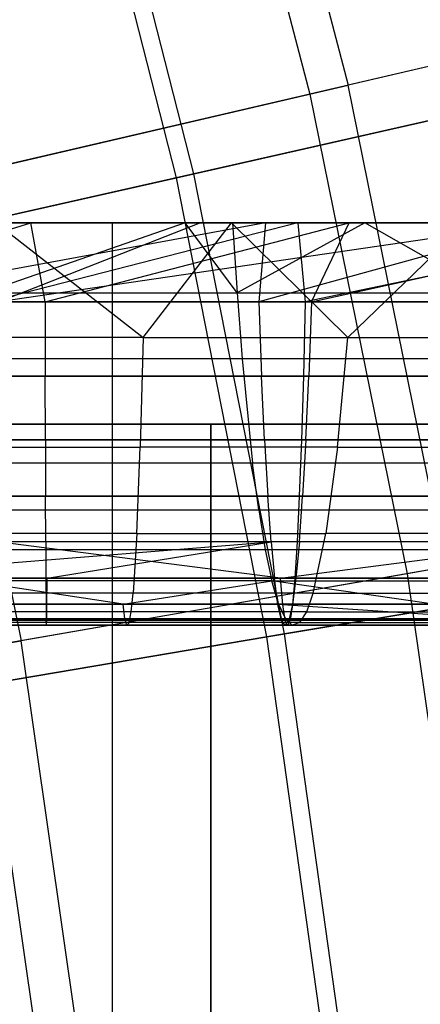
# Model space of a CAD drawing. Extents: x 0.1 to 12.1, y -6 to 6.
# Tile 298 of 334: x 10.061 to 10.26, y 0.512 to 1.001. Entities that reach past the tile are written whole.
import ezdxf

# ---------------------------------------------------------------- set-up
doc = ezdxf.new("R2010")
doc.units = 0
doc.header["$LTSCALE"] = 2.54
doc.layers.get('0').update_dxf_attribs({"linetype": 'CONTINUOUS'})

# ---------------------------------------------------------------- blocks, each defined once
blk = doc.blocks.new('DROPS_COLOR_B-11195_STL')
at = {"color": 0}
for p, q in [((10.16184, 1.20441, 11.44259), (10.22391, 0.96828, 11.44259)), ((10.16184, 1.20441, 11.44259), (10.22391, 0.96828, 11.44259)), ((10.14317, 1.19893, 3.92055), (10.20496, 0.96387, 3.92055)), ((10.14317, 1.19893, 3.92055), (10.20496, 0.96387, 3.92055)), ((10.41896, 1.01363, 11.18508), (10.22391, 0.96828, 11.44259)), ((10.41896, 1.01363, 11.18508), (10.22391, 0.96828, 11.44259)), ((10.4013, 1.00953, 4.17702), (10.20496, 0.96387, 3.92055)), ((10.4013, 1.00953, 4.17702), (10.20496, 0.96387, 3.92055)), ((10.0153, 0.91977, 11.68863), (10.22391, 0.96828, 11.44259)), ((10.0153, 0.91977, 11.68863), (10.22391, 0.96828, 11.44259)), ((10.2724, 0.72898, 11.44259), (10.22391, 0.96828, 11.44259)), ((10.2724, 0.72898, 11.44259), (10.22391, 0.96828, 11.44259)), ((10.20496, 0.96387, 3.92055), (9.99511, 0.91507, 3.67561)), ((10.20496, 0.96387, 3.92055), (9.99511, 0.91507, 3.67561)), ((10.20496, 0.96387, 3.92055), (10.25322, 0.72567, 3.92055)), ((10.20496, 0.96387, 3.92055), (10.25322, 0.72567, 3.92055)), ((10.0153, 0.91977, 11.68863), (10.06136, 0.69246, 11.68863)), ((10.0153, 0.91977, 11.68863), (10.06136, 0.69246, 11.68863)), ((10.10688, 0.89999, 52.51365), (9.77669, 0.89999, 52.23318)), ((10.10688, 0.89999, 52.51365), (9.77669, 0.89999, 52.23318)), ((10.10688, 0.89999, 61.37316), (9.77669, 0.89999, 61.65363)), ((10.10688, 0.89999, 61.37316), (9.77669, 0.89999, 61.65363)), ((10.06626, 0.89999, 56.43664), (9.90764, 0.89999, 56.43281)), ((10.06626, 0.89999, 56.43664), (9.90764, 0.89999, 56.43281)), ((9.94078, 0.86071, 56.39559), (10.06626, 0.89999, 56.43664)), ((9.94078, 0.86071, 56.39559), (10.06626, 0.89999, 56.43664)), ((10.18278, 0.89999, 55.54058), (9.96996, 0.86071, 55.57875)), ((10.18278, 0.89999, 55.54058), (9.96996, 0.86071, 55.57875)), ((10.19884, 0.89999, 58.2354), (10.00779, 0.89999, 58.23622)), ((10.19884, 0.89999, 58.2354), (10.00779, 0.89999, 58.23622)), ((10.14296, 0.89999, 53.74061), (10.04328, 0.86529, 53.77538)), ((10.14296, 0.89999, 53.74061), (10.04328, 0.86529, 53.77538)), ((10.04336, 0.89999, 55.54202), (10.18278, 0.89999, 55.54058)), ((10.04336, 0.89999, 55.54202), (10.18278, 0.89999, 55.54058)), ((10.19884, 0.89999, 58.2354), (10.04526, 0.86071, 58.19804)), ((10.19884, 0.89999, 58.2354), (10.04526, 0.86071, 58.19804)), ((10.04723, 0.89999, 57.34214), (10.15058, 0.89999, 57.34172)), ((10.04723, 0.89999, 57.34214), (10.15058, 0.89999, 57.34172)), ((10.166, 0.89999, 54.63482), (10.04894, 0.89999, 54.63641)), ((10.04894, 0.89999, 54.63641), (10.12205, 0.8431, 54.57786)), ((10.04894, 0.89999, 54.63641), (10.12205, 0.8431, 54.57786)), ((10.166, 0.89999, 54.63482), (10.04894, 0.89999, 54.63641)), ((10.31792, 0.89999, 57.33636), (10.05028, 0.86071, 57.38068)), ((10.31792, 0.89999, 57.33636), (10.05028, 0.86071, 57.38068)), ((10.15058, 0.89999, 57.34172), (10.05028, 0.86071, 57.38068)), ((10.15058, 0.89999, 57.34172), (10.05028, 0.86071, 57.38068)), ((10.05351, 0.89999, 53.74197), (10.14296, 0.89999, 53.74061)), ((10.05351, 0.89999, 53.74197), (10.14296, 0.89999, 53.74061)), ((10.22443, 0.89999, 56.43409), (10.06626, 0.89999, 56.43664)), ((10.07327, 0.86071, 56.39814), (10.06626, 0.89999, 56.43664)), ((10.22443, 0.89999, 56.43409), (10.06626, 0.89999, 56.43664)), ((10.07327, 0.86071, 56.39814), (10.06626, 0.89999, 56.43664)), ((10.07327, 0.86071, 56.39814), (10.22443, 0.89999, 56.43409)), ((10.07327, 0.86071, 56.39814), (10.22443, 0.89999, 56.43409)), ((10.41597, 0.89999, 52.81721), (10.10688, 0.89999, 52.51365)), ((10.10688, -0.90001, 52.51365), (10.10688, 0.89999, 52.51365)), ((10.41597, 0.89999, 52.81721), (10.10688, 0.89999, 52.51365)), ((10.10688, -0.90001, 52.51365), (10.10688, 0.89999, 52.51365)), ((10.10688, -0.90001, 61.37316), (10.10688, 0.89999, 61.37316)), ((10.41597, 0.89999, 61.0696), (10.10688, 0.89999, 61.37316)), ((10.10688, -0.90001, 61.37316), (10.10688, 0.89999, 61.37316)), ((10.41597, 0.89999, 61.0696), (10.10688, 0.89999, 61.37316)), ((10.12205, 0.8431, 54.57786), (10.166, 0.89999, 54.63482)), ((10.12205, 0.8431, 54.57786), (10.166, 0.89999, 54.63482)), ((10.14296, 0.89999, 53.74061), (10.16639, 0.89999, 53.7392)), ((10.1687, 0.86529, 53.77277), (10.14296, 0.89999, 53.74061)), ((10.14296, 0.89999, 53.74061), (10.16639, 0.89999, 53.7392)), ((10.1687, 0.86529, 53.77277), (10.14296, 0.89999, 53.74061)), ((10.15058, 0.89999, 57.34172), (10.31792, 0.89999, 57.33636)), ((10.15058, 0.89999, 57.34172), (10.31792, 0.89999, 57.33636)), ((10.28265, 0.89999, 54.6269), (10.166, 0.89999, 54.63482)), ((10.22384, 0.8431, 54.57325), (10.166, 0.89999, 54.63482)), ((10.28265, 0.89999, 54.6269), (10.166, 0.89999, 54.63482)), ((10.22384, 0.8431, 54.57325), (10.166, 0.89999, 54.63482)), ((10.16639, 0.89999, 53.7392), (10.23228, 0.89999, 53.73288)), ((10.16639, 0.89999, 53.7392), (10.23228, 0.89999, 53.73288)), ((10.16639, 0.89999, 53.7392), (10.1687, 0.86529, 53.77277)), ((10.16639, 0.89999, 53.7392), (10.1687, 0.86529, 53.77277)), ((10.23228, 0.89999, 53.73288), (10.1687, 0.86529, 53.77277)), ((10.23228, 0.89999, 53.73288), (10.1687, 0.86529, 53.77277)), ((10.32158, 0.89999, 55.53276), (10.17953, 0.86071, 55.57923)), ((10.32158, 0.89999, 55.53276), (10.17953, 0.86071, 55.57923)), ((10.18278, 0.89999, 55.54058), (10.17953, 0.86071, 55.57923)), ((10.18278, 0.89999, 55.54058), (10.17953, 0.86071, 55.57923)), ((10.18278, 0.89999, 55.54058), (10.32158, 0.89999, 55.53276)), ((10.18278, 0.89999, 55.54058), (10.32158, 0.89999, 55.53276)), ((10.39029, 0.89999, 58.22821), (10.19884, 0.89999, 58.2354)), ((10.19884, 0.89999, 58.2354), (10.20259, 0.86071, 58.19679)), ((10.39029, 0.89999, 58.22821), (10.19884, 0.89999, 58.2354)), ((10.19884, 0.89999, 58.2354), (10.20259, 0.86071, 58.19679)), ((10.39029, 0.89999, 58.22821), (10.20259, 0.86071, 58.19679)), ((10.39029, 0.89999, 58.22821), (10.20259, 0.86071, 58.19679)), ((10.20576, 0.86071, 56.39619), (10.38206, 0.89999, 56.42518)), ((10.20576, 0.86071, 56.39619), (10.38206, 0.89999, 56.42518)), ((10.20576, 0.86071, 56.39619), (10.22443, 0.89999, 56.43409)), ((10.20576, 0.86071, 56.39619), (10.22443, 0.89999, 56.43409)), ((10.22384, 0.8431, 54.57325), (10.28265, 0.89999, 54.6269)), ((10.22384, 0.8431, 54.57325), (10.28265, 0.89999, 54.6269)), ((10.38206, 0.89999, 56.42518), (10.22443, 0.89999, 56.43409)), ((10.38206, 0.89999, 56.42518), (10.22443, 0.89999, 56.43409)), ((10.23228, 0.89999, 53.73288), (10.29775, 0.89999, 53.72312)), ((10.29312, 0.86529, 53.75805), (10.23228, 0.89999, 53.73288)), ((10.23228, 0.89999, 53.73288), (10.29775, 0.89999, 53.72312)), ((10.29312, 0.86529, 53.75805), (10.23228, 0.89999, 53.73288)), ((10.07327, 0.86071, 56.39814), (9.94078, 0.86071, 56.39559)), ((10.07327, 0.86071, 56.39814), (9.94078, 0.86071, 56.39559)), ((10.17953, 0.86071, 55.57923), (9.96996, 0.86071, 55.57875)), ((10.17953, 0.86071, 55.57923), (9.96996, 0.86071, 55.57875)), ((10.04328, 0.86529, 53.77538), (10.1687, 0.86529, 53.77277)), ((10.04328, 0.86529, 53.77538), (10.1687, 0.86529, 53.77277)), ((10.20259, 0.86071, 58.19679), (10.04526, 0.86071, 58.19804)), ((10.20259, 0.86071, 58.19679), (10.04526, 0.86071, 58.19804)), ((10.05028, 0.86071, 57.38068), (10.31981, 0.86071, 57.37484)), ((10.05028, 0.86071, 57.38068), (10.31981, 0.86071, 57.37484)), ((10.20576, 0.86071, 56.39619), (10.07327, 0.86071, 56.39814)), ((10.07327, 0.86071, 56.39814), (10.07334, 0.82386, 56.35455)), ((10.20576, 0.86071, 56.39619), (10.07327, 0.86071, 56.39814)), ((10.07327, 0.86071, 56.39814), (10.07334, 0.82386, 56.35455)), ((10.1687, 0.86529, 53.77277), (10.29312, 0.86529, 53.75805)), ((10.1687, 0.86529, 53.77277), (10.29312, 0.86529, 53.75805)), ((10.1687, 0.86529, 53.77277), (10.17128, 0.83241, 53.81025)), ((10.1687, 0.86529, 53.77277), (10.17128, 0.83241, 53.81025)), ((10.38719, 0.86071, 55.56554), (10.17953, 0.86071, 55.57923)), ((10.17953, 0.86071, 55.57923), (10.18093, 0.82386, 55.6228)), ((10.17953, 0.86071, 55.57923), (10.18093, 0.82386, 55.6228)), ((10.38719, 0.86071, 55.56554), (10.17953, 0.86071, 55.57923)), ((10.20259, 0.86071, 58.19679), (10.20166, 0.82386, 58.15321)), ((10.20259, 0.86071, 58.19679), (10.20166, 0.82386, 58.15321)), ((10.35983, 0.86071, 58.19122), (10.20259, 0.86071, 58.19679)), ((10.35983, 0.86071, 58.19122), (10.20259, 0.86071, 58.19679)), ((10.20576, 0.86071, 56.39619), (10.20436, 0.82386, 56.35261)), ((10.20576, 0.86071, 56.39619), (10.20436, 0.82386, 56.35261)), ((10.3372, 0.86071, 56.38976), (10.20576, 0.86071, 56.39619)), ((10.3372, 0.86071, 56.38976), (10.20576, 0.86071, 56.39619)), ((10.12205, 0.8431, 54.57786), (10.02017, 0.8431, 54.5775)), ((10.12205, 0.8431, 54.57786), (10.02017, 0.8431, 54.5775)), ((10.12205, 0.8431, 54.57786), (10.12055, 0.7885, 54.50262)), ((10.12205, 0.8431, 54.57786), (10.12055, 0.7885, 54.50262)), ((10.12205, 0.8431, 54.57786), (10.22384, 0.8431, 54.57325)), ((10.12205, 0.8431, 54.57786), (10.22384, 0.8431, 54.57325)), ((10.21867, 0.7885, 54.49818), (10.22384, 0.8431, 54.57325)), ((10.21867, 0.7885, 54.49818), (10.22384, 0.8431, 54.57325)), ((10.22384, 0.8431, 54.57325), (10.32514, 0.8431, 54.56375)), ((10.22384, 0.8431, 54.57325), (10.32514, 0.8431, 54.56375)), ((10.17128, 0.83241, 53.81025), (10.04219, 0.83241, 53.81295)), ((10.17128, 0.83241, 53.81025), (10.04219, 0.83241, 53.81295)), ((10.29933, 0.83241, 53.79511), (10.17128, 0.83241, 53.81025)), ((10.17128, 0.83241, 53.81025), (10.17647, 0.78067, 53.88555)), ((10.17128, 0.83241, 53.81025), (10.17647, 0.78067, 53.88555)), ((10.29933, 0.83241, 53.79511), (10.17128, 0.83241, 53.81025)), ((9.94234, 0.82386, 56.35203), (10.07334, 0.82386, 56.35455)), ((9.94234, 0.82386, 56.35203), (10.07334, 0.82386, 56.35455)), ((9.9684, 0.82386, 55.62232), (10.18093, 0.82386, 55.6228)), ((9.9684, 0.82386, 55.62232), (10.18093, 0.82386, 55.6228)), ((10.20166, 0.82386, 58.15321), (10.04553, 0.82386, 58.15445)), ((10.20166, 0.82386, 58.15321), (10.04553, 0.82386, 58.15445)), ((10.32194, 0.82386, 57.41838), (10.05002, 0.82386, 57.42427)), ((10.32194, 0.82386, 57.41838), (10.05002, 0.82386, 57.42427)), ((10.07343, 0.79227, 56.30916), (10.07334, 0.82386, 56.35455)), ((10.07334, 0.82386, 56.35455), (10.20436, 0.82386, 56.35261)), ((10.07343, 0.79227, 56.30916), (10.07334, 0.82386, 56.35455)), ((10.07334, 0.82386, 56.35455), (10.20436, 0.82386, 56.35261)), ((10.18093, 0.82386, 55.6228), (10.39152, 0.82386, 55.60892)), ((10.18238, 0.79227, 55.66816), (10.18093, 0.82386, 55.6228)), ((10.18093, 0.82386, 55.6228), (10.39152, 0.82386, 55.60892)), ((10.18238, 0.79227, 55.66816), (10.18093, 0.82386, 55.6228)), ((10.20166, 0.82386, 58.15321), (10.20069, 0.79227, 58.10784)), ((10.20166, 0.82386, 58.15321), (10.20069, 0.79227, 58.10784)), ((10.3577, 0.82386, 58.14767), (10.20166, 0.82386, 58.15321)), ((10.3577, 0.82386, 58.14767), (10.20166, 0.82386, 58.15321)), ((10.2029, 0.79227, 56.30725), (10.20436, 0.82386, 56.35261)), ((10.2029, 0.79227, 56.30725), (10.20436, 0.82386, 56.35261)), ((10.20436, 0.82386, 56.35261), (10.33433, 0.82386, 56.34626)), ((10.20436, 0.82386, 56.35261), (10.33433, 0.82386, 56.34626)), ((10.15576, 0.8, 34.80476), (9.89022, 0.8, 35.15082)), ((9.89022, 0.8, 18.72294), (10.15576, 0.8, 19.069)), ((10.15576, 0.8, 34.80476), (9.89022, 0.8, 35.15082)), ((9.89022, 0.8, 18.72294), (10.15576, 0.8, 19.069)), ((10.15576, 0, 34.80476), (10.15576, 0.8, 34.80476)), ((10.39013, 0.8, 34.43688), (10.15576, 0.8, 34.80476)), ((10.15576, 0, 34.80476), (10.15576, 0.8, 34.80476)), ((10.15576, 0.8, 19.069), (10.15576, 0, 19.069)), ((10.15576, 0.8, 19.069), (10.39013, 0.8, 19.43688)), ((10.15576, 0.8, 19.069), (10.15576, 0, 19.069)), ((10.39013, 0.8, 34.43688), (10.15576, 0.8, 34.80476)), ((10.15576, 0.8, 19.069), (10.39013, 0.8, 19.43688)), ((10.07343, 0.79227, 56.30916), (9.94396, 0.79227, 56.30667)), ((10.07343, 0.79227, 56.30916), (9.94396, 0.79227, 56.30667)), ((10.18238, 0.79227, 55.66816), (9.96678, 0.79227, 55.66767)), ((10.18238, 0.79227, 55.66816), (9.96678, 0.79227, 55.66767)), ((10.20069, 0.79227, 58.10784), (10.04581, 0.79227, 58.10906)), ((10.20069, 0.79227, 58.10784), (10.04581, 0.79227, 58.10906)), ((10.04974, 0.79227, 57.46966), (10.32417, 0.79227, 57.4637)), ((10.04974, 0.79227, 57.46966), (10.32417, 0.79227, 57.4637)), ((10.2029, 0.79227, 56.30725), (10.07343, 0.79227, 56.30916)), ((10.07343, 0.79227, 56.30916), (10.07351, 0.76431, 56.25972)), ((10.2029, 0.79227, 56.30725), (10.07343, 0.79227, 56.30916)), ((10.07343, 0.79227, 56.30916), (10.07351, 0.76431, 56.25972)), ((10.39603, 0.79227, 55.65408), (10.18238, 0.79227, 55.66816)), ((10.18238, 0.79227, 55.66816), (10.18397, 0.76431, 55.71758)), ((10.18238, 0.79227, 55.66816), (10.18397, 0.76431, 55.71758)), ((10.39603, 0.79227, 55.65408), (10.18238, 0.79227, 55.66816)), ((10.20069, 0.79227, 58.10784), (10.19963, 0.76431, 58.0584)), ((10.20069, 0.79227, 58.10784), (10.19963, 0.76431, 58.0584)), ((10.35547, 0.79227, 58.10235), (10.20069, 0.79227, 58.10784)), ((10.35547, 0.79227, 58.10235), (10.20069, 0.79227, 58.10784)), ((10.2029, 0.79227, 56.30725), (10.20132, 0.76431, 56.25783)), ((10.2029, 0.79227, 56.30725), (10.20132, 0.76431, 56.25783)), ((10.33135, 0.79227, 56.30098), (10.2029, 0.79227, 56.30725)), ((10.33135, 0.79227, 56.30098), (10.2029, 0.79227, 56.30725)), ((10.02234, 0.7885, 54.50227), (10.12055, 0.7885, 54.50262)), ((10.02234, 0.7885, 54.50227), (10.12055, 0.7885, 54.50262)), ((10.11887, 0.74562, 54.41849), (10.12055, 0.7885, 54.50262)), ((10.11887, 0.74562, 54.41849), (10.12055, 0.7885, 54.50262)), ((10.21867, 0.7885, 54.49818), (10.12055, 0.7885, 54.50262)), ((10.21867, 0.7885, 54.49818), (10.12055, 0.7885, 54.50262)), ((10.21867, 0.7885, 54.49818), (10.21288, 0.74562, 54.41424)), ((10.21867, 0.7885, 54.49818), (10.21288, 0.74562, 54.41424)), ((10.21867, 0.7885, 54.49818), (10.31632, 0.7885, 54.48901)), ((10.21867, 0.7885, 54.49818), (10.31632, 0.7885, 54.48901)), ((10.17647, 0.78067, 53.88555), (10.04002, 0.78067, 53.88839)), ((10.17647, 0.78067, 53.88555), (10.04002, 0.78067, 53.88839)), ((10.17952, 0.75739, 53.92985), (10.17647, 0.78067, 53.88555)), ((10.31182, 0.78067, 53.86954), (10.17647, 0.78067, 53.88555)), ((10.17952, 0.75739, 53.92985), (10.17647, 0.78067, 53.88555)), ((10.31182, 0.78067, 53.86954), (10.17647, 0.78067, 53.88555)), ((9.94572, 0.76431, 56.25726), (10.07351, 0.76431, 56.25972)), ((9.94572, 0.76431, 56.25726), (10.07351, 0.76431, 56.25972)), ((9.96502, 0.76431, 55.71709), (10.18397, 0.76431, 55.71758)), ((9.96502, 0.76431, 55.71709), (10.18397, 0.76431, 55.71758)), ((10.19963, 0.76431, 58.0584), (10.04611, 0.76431, 58.05962)), ((10.19963, 0.76431, 58.0584), (10.04611, 0.76431, 58.05962)), ((10.32659, 0.76431, 57.51309), (10.04943, 0.76431, 57.5191)), ((10.32659, 0.76431, 57.51309), (10.04943, 0.76431, 57.5191)), ((10.07361, 0.74161, 56.20901), (10.07351, 0.76431, 56.25972)), ((10.07351, 0.76431, 56.25972), (10.20132, 0.76431, 56.25783)), ((10.07361, 0.74161, 56.20901), (10.07351, 0.76431, 56.25972)), ((10.07351, 0.76431, 56.25972), (10.20132, 0.76431, 56.25783)), ((10.18397, 0.76431, 55.71758), (10.40094, 0.76431, 55.70328)), ((10.1856, 0.74161, 55.76826), (10.18397, 0.76431, 55.71758)), ((10.18397, 0.76431, 55.71758), (10.40094, 0.76431, 55.70328)), ((10.1856, 0.74161, 55.76826), (10.18397, 0.76431, 55.71758)), ((10.19963, 0.76431, 58.0584), (10.19854, 0.74161, 58.00771)), ((10.19963, 0.76431, 58.0584), (10.19854, 0.74161, 58.00771)), ((10.35305, 0.76431, 58.05296), (10.19963, 0.76431, 58.0584)), ((10.35305, 0.76431, 58.05296), (10.19963, 0.76431, 58.0584)), ((10.19969, 0.74161, 56.20715), (10.20132, 0.76431, 56.25783)), ((10.19969, 0.74161, 56.20715), (10.20132, 0.76431, 56.25783)), ((10.20132, 0.76431, 56.25783), (10.3281, 0.76431, 56.25164)), ((10.20132, 0.76431, 56.25783), (10.3281, 0.76431, 56.25164)), ((10.45185, 0.76004, 4.17702), (10.25322, 0.72567, 3.92055)), ((10.45185, 0.76004, 4.17702), (10.25322, 0.72567, 3.92055)), ((10.03874, 0.75739, 53.93279), (10.17952, 0.75739, 53.92985)), ((10.03874, 0.75739, 53.93279), (10.17952, 0.75739, 53.92985)), ((10.17952, 0.75739, 53.92985), (10.31917, 0.75739, 53.91334)), ((10.17952, 0.75739, 53.92985), (10.31917, 0.75739, 53.91334)), ((10.17952, 0.75739, 53.92985), (10.18276, 0.73756, 53.97684)), ((10.17952, 0.75739, 53.92985), (10.18276, 0.73756, 53.97684)), ((10.11887, 0.74562, 54.41849), (10.02476, 0.74562, 54.41816)), ((10.11887, 0.74562, 54.41849), (10.02476, 0.74562, 54.41816)), ((10.11887, 0.74562, 54.41849), (10.11704, 0.71612, 54.32719)), ((10.11887, 0.74562, 54.41849), (10.11704, 0.71612, 54.32719)), ((10.11887, 0.74562, 54.41849), (10.21288, 0.74562, 54.41424)), ((10.11887, 0.74562, 54.41849), (10.21288, 0.74562, 54.41424)), ((10.20661, 0.71612, 54.32313), (10.21288, 0.74562, 54.41424)), ((10.20661, 0.71612, 54.32313), (10.21288, 0.74562, 54.41424)), ((10.30645, 0.74562, 54.40545), (10.21288, 0.74562, 54.41424)), ((10.30645, 0.74562, 54.40545), (10.21288, 0.74562, 54.41424)), ((10.07361, 0.74161, 56.20901), (9.94753, 0.74161, 56.20659)), ((10.07361, 0.74161, 56.20901), (9.94753, 0.74161, 56.20659)), ((9.9613, 0.72342, 55.82126), (10.1856, 0.74161, 55.76826)), ((9.9613, 0.72342, 55.82126), (10.1856, 0.74161, 55.76826)), ((10.1856, 0.74161, 55.76826), (9.96321, 0.74161, 55.76776)), ((10.1856, 0.74161, 55.76826), (9.96321, 0.74161, 55.76776)), ((10.19854, 0.74161, 58.00771), (10.04643, 0.74161, 58.00892)), ((10.19854, 0.74161, 58.00771), (10.04643, 0.74161, 58.00892)), ((10.19028, 0.72342, 57.62222), (10.04912, 0.74161, 57.56981)), ((10.19028, 0.72342, 57.62222), (10.04912, 0.74161, 57.56981)), ((10.32907, 0.74161, 57.56373), (10.04912, 0.74161, 57.56981)), ((10.32907, 0.74161, 57.56373), (10.04912, 0.74161, 57.56981)), ((10.19969, 0.74161, 56.20715), (10.07361, 0.74161, 56.20901)), ((10.07361, 0.74161, 56.20901), (10.0737, 0.72342, 56.15547)), ((10.19969, 0.74161, 56.20715), (10.07361, 0.74161, 56.20901)), ((10.07361, 0.74161, 56.20901), (10.0737, 0.72342, 56.15547)), ((10.0743, 0.72342, 55.82344), (10.1856, 0.74161, 55.76826)), ((10.0743, 0.72342, 55.82344), (10.1856, 0.74161, 55.76826)), ((10.40597, 0.74161, 55.75374), (10.1856, 0.74161, 55.76826)), ((10.1856, 0.74161, 55.76826), (10.18732, 0.72342, 55.82177)), ((10.1856, 0.74161, 55.76826), (10.18732, 0.72342, 55.82177)), ((10.40597, 0.74161, 55.75374), (10.1856, 0.74161, 55.76826)), ((10.19028, 0.72342, 57.62222), (10.32907, 0.74161, 57.56373)), ((10.19028, 0.72342, 57.62222), (10.32907, 0.74161, 57.56373)), ((10.19854, 0.74161, 58.00771), (10.1974, 0.72342, 57.95418)), ((10.19854, 0.74161, 58.00771), (10.1974, 0.72342, 57.95418)), ((10.19969, 0.74161, 56.20715), (10.19797, 0.72342, 56.15364)), ((10.19969, 0.74161, 56.20715), (10.19797, 0.72342, 56.15364)), ((10.35057, 0.74161, 58.00232), (10.19854, 0.74161, 58.00771)), ((10.35057, 0.74161, 58.00232), (10.19854, 0.74161, 58.00771)), ((10.32477, 0.74161, 56.20104), (10.19969, 0.74161, 56.20715)), ((10.32477, 0.74161, 56.20104), (10.19969, 0.74161, 56.20715)), ((10.18276, 0.73756, 53.97684), (10.03739, 0.73756, 53.97986)), ((10.18276, 0.73756, 53.97684), (10.03739, 0.73756, 53.97986)), ((10.32696, 0.73756, 53.95978), (10.18276, 0.73756, 53.97684)), ((10.18276, 0.73756, 53.97684), (10.18601, 0.72216, 54.02412)), ((10.18276, 0.73756, 53.97684), (10.18601, 0.72216, 54.02412)), ((10.32696, 0.73756, 53.95978), (10.18276, 0.73756, 53.97684)), ((10.2724, 0.72898, 11.44259), (10.06136, 0.69246, 11.68863)), ((10.2724, 0.72898, 11.44259), (10.06136, 0.69246, 11.68863)), ((10.25322, 0.72567, 3.92055), (10.04093, 0.68893, 3.67561)), ((10.25322, 0.72567, 3.92055), (10.04093, 0.68893, 3.67561)), ((10.25322, 0.72567, 3.92055), (10.28781, 0.4851, 3.92055)), ((10.25322, 0.72567, 3.92055), (10.28781, 0.4851, 3.92055)), ((9.94944, 0.72342, 56.15308), (10.0737, 0.72342, 56.15547)), ((9.94944, 0.72342, 56.15308), (10.0737, 0.72342, 56.15547)), ((9.9613, 0.72342, 55.82126), (10.0743, 0.72342, 55.82344)), ((9.9613, 0.72342, 55.82126), (10.0743, 0.72342, 55.82344)), ((10.11203, 0.71063, 54.07657), (10.03602, 0.72216, 54.02725)), ((10.11203, 0.71063, 54.07657), (10.03602, 0.72216, 54.02725)), ((10.18601, 0.72216, 54.02412), (10.03602, 0.72216, 54.02725)), ((10.18601, 0.72216, 54.02412), (10.03602, 0.72216, 54.02725)), ((10.1974, 0.72342, 57.95418), (10.04675, 0.72342, 57.95538)), ((10.1974, 0.72342, 57.95418), (10.04675, 0.72342, 57.95538)), ((10.19028, 0.72342, 57.62222), (10.04879, 0.72342, 57.62335)), ((10.19028, 0.72342, 57.62222), (10.04879, 0.72342, 57.62335)), ((10.0737, 0.72342, 56.15547), (10.0738, 0.71049, 56.10118)), ((10.0737, 0.72342, 56.15547), (10.19797, 0.72342, 56.15364)), ((10.0737, 0.72342, 56.15547), (10.0738, 0.71049, 56.10118)), ((10.0737, 0.72342, 56.15547), (10.19797, 0.72342, 56.15364)), ((10.0742, 0.71049, 55.87772), (10.0743, 0.72342, 55.82344)), ((10.0742, 0.71049, 55.87772), (10.0743, 0.72342, 55.82344)), ((10.0743, 0.72342, 55.82344), (10.18732, 0.72342, 55.82177)), ((10.0743, 0.72342, 55.82344), (10.18732, 0.72342, 55.82177)), ((10.11203, 0.71063, 54.07657), (10.18601, 0.72216, 54.02412)), ((10.11203, 0.71063, 54.07657), (10.18601, 0.72216, 54.02412)), ((10.18601, 0.72216, 54.02412), (10.3348, 0.72216, 54.00652)), ((10.18939, 0.71063, 54.07308), (10.18601, 0.72216, 54.02412)), ((10.18939, 0.71063, 54.07308), (10.18601, 0.72216, 54.02412)), ((10.26637, 0.71063, 54.06585), (10.18601, 0.72216, 54.02412)), ((10.26637, 0.71063, 54.06585), (10.18601, 0.72216, 54.02412)), ((10.18601, 0.72216, 54.02412), (10.3348, 0.72216, 54.00652)), ((10.18732, 0.72342, 55.82177), (10.41128, 0.72342, 55.80701)), ((10.18906, 0.71049, 55.87603), (10.18732, 0.72342, 55.82177)), ((10.18732, 0.72342, 55.82177), (10.41128, 0.72342, 55.80701)), ((10.18906, 0.71049, 55.87603), (10.18732, 0.72342, 55.82177)), ((10.19145, 0.71049, 57.6765), (10.19028, 0.72342, 57.62222)), ((10.33169, 0.72342, 57.61721), (10.19028, 0.72342, 57.62222)), ((10.19145, 0.71049, 57.6765), (10.19028, 0.72342, 57.62222)), ((10.33169, 0.72342, 57.61721), (10.19028, 0.72342, 57.62222)), ((10.1974, 0.72342, 57.95418), (10.19623, 0.71049, 57.89991)), ((10.1974, 0.72342, 57.95418), (10.19623, 0.71049, 57.89991)), ((10.19797, 0.72342, 56.15364), (10.19623, 0.71049, 56.09938)), ((10.19797, 0.72342, 56.15364), (10.19623, 0.71049, 56.09938)), ((10.34795, 0.72342, 57.94884), (10.1974, 0.72342, 57.95418)), ((10.34795, 0.72342, 57.94884), (10.1974, 0.72342, 57.95418)), ((10.19797, 0.72342, 56.15364), (10.32125, 0.72342, 56.14761)), ((10.19797, 0.72342, 56.15364), (10.32125, 0.72342, 56.14761)), ((10.11704, 0.71612, 54.32719), (10.02739, 0.71612, 54.32687)), ((10.11704, 0.71612, 54.32719), (10.02739, 0.71612, 54.32687)), ((10.11609, 0.70685, 54.27949), (10.11704, 0.71612, 54.32719)), ((10.11609, 0.70685, 54.27949), (10.11704, 0.71612, 54.32719)), ((10.20661, 0.71612, 54.32313), (10.11704, 0.71612, 54.32719)), ((10.20661, 0.71612, 54.32313), (10.11704, 0.71612, 54.32719)), ((10.20333, 0.70685, 54.27555), (10.20661, 0.71612, 54.32313)), ((10.20333, 0.70685, 54.27555), (10.20661, 0.71612, 54.32313)), ((10.20661, 0.71612, 54.32313), (10.29575, 0.71612, 54.31476)), ((10.20661, 0.71612, 54.32313), (10.29575, 0.71612, 54.31476)), ((10.0738, 0.71049, 56.10118), (9.95138, 0.71049, 56.09883)), ((10.0738, 0.71049, 56.10118), (9.95138, 0.71049, 56.09883)), ((10.0742, 0.71049, 55.87772), (9.95936, 0.71049, 55.87551)), ((10.0742, 0.71049, 55.87772), (9.95936, 0.71049, 55.87551)), ((10.11203, 0.71063, 54.07657), (10.03461, 0.71063, 54.07631)), ((10.11203, 0.71063, 54.07657), (10.03461, 0.71063, 54.07631)), ((10.19623, 0.71049, 57.89991), (10.04709, 0.71049, 57.90109)), ((10.19623, 0.71049, 57.89991), (10.04709, 0.71049, 57.90109)), ((10.19145, 0.71049, 57.6765), (10.04846, 0.71049, 57.67763)), ((10.19145, 0.71049, 57.6765), (10.04846, 0.71049, 57.67763)), ((10.19623, 0.71049, 56.09938), (10.0738, 0.71049, 56.10118)), ((10.0738, 0.71049, 56.10118), (10.0739, 0.70261, 56.04544)), ((10.19623, 0.71049, 56.09938), (10.0738, 0.71049, 56.10118)), ((10.0738, 0.71049, 56.10118), (10.0739, 0.70261, 56.04544)), ((10.0741, 0.70261, 55.93347), (10.0742, 0.71049, 55.87772)), ((10.0741, 0.70261, 55.93347), (10.0742, 0.71049, 55.87772)), ((10.18906, 0.71049, 55.87603), (10.0742, 0.71049, 55.87772)), ((10.18906, 0.71049, 55.87603), (10.0742, 0.71049, 55.87772)), ((10.11301, 0.70337, 54.12551), (10.11203, 0.71063, 54.07657)), ((10.18939, 0.71063, 54.07308), (10.11203, 0.71063, 54.07657)), ((10.11301, 0.70337, 54.12551), (10.11203, 0.71063, 54.07657)), ((10.18939, 0.71063, 54.07308), (10.11203, 0.71063, 54.07657)), ((10.19085, 0.70261, 55.93174), (10.18906, 0.71049, 55.87603)), ((10.19085, 0.70261, 55.93174), (10.18906, 0.71049, 55.87603)), ((10.30666, 0.70261, 55.92609), (10.18906, 0.71049, 55.87603)), ((10.30666, 0.70261, 55.92609), (10.18906, 0.71049, 55.87603)), ((10.41667, 0.71049, 55.86103), (10.18906, 0.71049, 55.87603)), ((10.41667, 0.71049, 55.86103), (10.18906, 0.71049, 55.87603)), ((10.26637, 0.71063, 54.06585), (10.18939, 0.71063, 54.07308)), ((10.18939, 0.71063, 54.07308), (10.19275, 0.70337, 54.1219)), ((10.18939, 0.71063, 54.07308), (10.19275, 0.70337, 54.1219)), ((10.26637, 0.71063, 54.06585), (10.18939, 0.71063, 54.07308)), ((10.19264, 0.70261, 57.73223), (10.19145, 0.71049, 57.6765)), ((10.33435, 0.71049, 57.67143), (10.19145, 0.71049, 57.6765)), ((10.19264, 0.70261, 57.73223), (10.19145, 0.71049, 57.6765)), ((10.33435, 0.71049, 57.67143), (10.19145, 0.71049, 57.6765)), ((10.19623, 0.71049, 56.09938), (10.19444, 0.70261, 56.04366)), ((10.19623, 0.71049, 56.09938), (10.19444, 0.70261, 56.04366)), ((10.19623, 0.71049, 57.89991), (10.19504, 0.70261, 57.84418)), ((10.19623, 0.71049, 57.89991), (10.19504, 0.70261, 57.84418)), ((10.34529, 0.71049, 57.89462), (10.19623, 0.71049, 57.89991)), ((10.34529, 0.71049, 57.89462), (10.19623, 0.71049, 57.89991)), ((10.31768, 0.71049, 56.09344), (10.19623, 0.71049, 56.09938)), ((10.31768, 0.71049, 56.09344), (10.19623, 0.71049, 56.09938)), ((10.11609, 0.70685, 54.27949), (10.02876, 0.70685, 54.27919)), ((10.11609, 0.70685, 54.27949), (10.02876, 0.70685, 54.27919)), ((10.11512, 0.70145, 54.23091), (10.11609, 0.70685, 54.27949)), ((10.11512, 0.70145, 54.23091), (10.11609, 0.70685, 54.27949)), ((10.20333, 0.70685, 54.27555), (10.11609, 0.70685, 54.27949)), ((10.20333, 0.70685, 54.27555), (10.11609, 0.70685, 54.27949)), ((10.19999, 0.70145, 54.22707), (10.20333, 0.70685, 54.27555)), ((10.19999, 0.70145, 54.22707), (10.20333, 0.70685, 54.27555)), ((10.20333, 0.70685, 54.27555), (10.29016, 0.70685, 54.2674)), ((10.20333, 0.70685, 54.27555), (10.29016, 0.70685, 54.2674)), ((9.95337, 0.70261, 56.04312), (10.0739, 0.70261, 56.04544)), ((9.95337, 0.70261, 56.04312), (10.0739, 0.70261, 56.04544)), ((10.074, 0.69999, 55.98945), (9.95537, 0.69999, 55.98717)), ((10.074, 0.69999, 55.98945), (9.95537, 0.69999, 55.98717)), ((9.95737, 0.70261, 55.93122), (10.0741, 0.70261, 55.93347)), ((9.95737, 0.70261, 55.93122), (10.0741, 0.70261, 55.93347)), ((10.11512, 0.70145, 54.23091), (10.03016, 0.70145, 54.23061)), ((10.11512, 0.70145, 54.23091), (10.03016, 0.70145, 54.23061)), ((10.114, 0.70015, 54.17509), (10.03177, 0.70015, 54.17479)), ((10.114, 0.70015, 54.17509), (10.03177, 0.70015, 54.17479)), ((10.11301, 0.70337, 54.12551), (10.0332, 0.70337, 54.12523)), ((10.11301, 0.70337, 54.12551), (10.0332, 0.70337, 54.12523)), ((10.19504, 0.70261, 57.84418), (10.04743, 0.70261, 57.84535)), ((10.19504, 0.70261, 57.84418), (10.04743, 0.70261, 57.84535)), ((10.19384, 0.69999, 57.7882), (10.04777, 0.69999, 57.78936)), ((10.19384, 0.69999, 57.7882), (10.04777, 0.69999, 57.78936)), ((10.19264, 0.70261, 57.73223), (10.04812, 0.70261, 57.73337)), ((10.19264, 0.70261, 57.73223), (10.04812, 0.70261, 57.73337)), ((10.074, 0.69999, 55.98945), (10.0739, 0.70261, 56.04544)), ((10.0739, 0.70261, 56.04544), (10.19444, 0.70261, 56.04366)), ((10.074, 0.69999, 55.98945), (10.0739, 0.70261, 56.04544)), ((10.0739, 0.70261, 56.04544), (10.19444, 0.70261, 56.04366)), ((10.074, 0.69999, 55.98945), (10.0741, 0.70261, 55.93347)), ((10.074, 0.69999, 55.98945), (10.0741, 0.70261, 55.93347)), ((10.19264, 0.69999, 55.98771), (10.074, 0.69999, 55.98945)), ((10.19264, 0.69999, 55.98771), (10.074, 0.69999, 55.98945)), ((10.0741, 0.70261, 55.93347), (10.19085, 0.70261, 55.93174)), ((10.0741, 0.70261, 55.93347), (10.19085, 0.70261, 55.93174)), ((10.114, 0.70015, 54.17509), (10.11301, 0.70337, 54.12551)), ((10.19275, 0.70337, 54.1219), (10.11301, 0.70337, 54.12551)), ((10.114, 0.70015, 54.17509), (10.11301, 0.70337, 54.12551)), ((10.19275, 0.70337, 54.1219), (10.11301, 0.70337, 54.12551)), ((10.11512, 0.70145, 54.23091), (10.114, 0.70015, 54.17509)), ((10.11512, 0.70145, 54.23091), (10.114, 0.70015, 54.17509)), ((10.19616, 0.70015, 54.17137), (10.114, 0.70015, 54.17509)), ((10.19616, 0.70015, 54.17137), (10.114, 0.70015, 54.17509)), ((10.19999, 0.70145, 54.22707), (10.11512, 0.70145, 54.23091)), ((10.19999, 0.70145, 54.22707), (10.11512, 0.70145, 54.23091)), ((10.19085, 0.70261, 55.93174), (10.30666, 0.70261, 55.92609)), ((10.19264, 0.69999, 55.98771), (10.19085, 0.70261, 55.93174)), ((10.19085, 0.70261, 55.93174), (10.30666, 0.70261, 55.92609)), ((10.19264, 0.69999, 55.98771), (10.19085, 0.70261, 55.93174)), ((10.19384, 0.69999, 57.7882), (10.19264, 0.70261, 57.73223)), ((10.33708, 0.70261, 57.72711), (10.19264, 0.70261, 57.73223)), ((10.19384, 0.69999, 57.7882), (10.19264, 0.70261, 57.73223)), ((10.33708, 0.70261, 57.72711), (10.19264, 0.70261, 57.73223)), ((10.19264, 0.69999, 55.98771), (10.19444, 0.70261, 56.04366)), ((10.19264, 0.69999, 55.98771), (10.19444, 0.70261, 56.04366)), ((10.31034, 0.69999, 55.98196), (10.19264, 0.69999, 55.98771)), ((10.31034, 0.69999, 55.98196), (10.19264, 0.69999, 55.98771)), ((10.27211, 0.70337, 54.11445), (10.19275, 0.70337, 54.1219)), ((10.19275, 0.70337, 54.1219), (10.19616, 0.70015, 54.17137)), ((10.27211, 0.70337, 54.11445), (10.19275, 0.70337, 54.1219)), ((10.19275, 0.70337, 54.1219), (10.19616, 0.70015, 54.17137)), ((10.19504, 0.70261, 57.84418), (10.19384, 0.69999, 57.7882)), ((10.19504, 0.70261, 57.84418), (10.19384, 0.69999, 57.7882)), ((10.33982, 0.69999, 57.78303), (10.19384, 0.69999, 57.7882)), ((10.33982, 0.69999, 57.78303), (10.19384, 0.69999, 57.7882)), ((10.19444, 0.70261, 56.04366), (10.31402, 0.70261, 56.03782)), ((10.19444, 0.70261, 56.04366), (10.31402, 0.70261, 56.03782)), ((10.34256, 0.70261, 57.83895), (10.19504, 0.70261, 57.84418)), ((10.34256, 0.70261, 57.83895), (10.19504, 0.70261, 57.84418)), ((10.19999, 0.70145, 54.22707), (10.19616, 0.70015, 54.17137)), ((10.19999, 0.70145, 54.22707), (10.19616, 0.70015, 54.17137)), ((10.27792, 0.70015, 54.1637), (10.19616, 0.70015, 54.17137)), ((10.27792, 0.70015, 54.1637), (10.19616, 0.70015, 54.17137)), ((10.19999, 0.70145, 54.22707), (10.28446, 0.70145, 54.21914)), ((10.19999, 0.70145, 54.22707), (10.28446, 0.70145, 54.21914)), ((9.83724, 0.65368, 11.92247), (10.06136, 0.69246, 11.68863)), ((9.83724, 0.65368, 11.92247), (10.06136, 0.69246, 11.68863)), ((10.09436, 0.4629, 11.68863), (10.06136, 0.69246, 11.68863)), ((10.09436, 0.4629, 11.68863), (10.06136, 0.69246, 11.68863)), ((10.04093, 0.68893, 3.67561), (10.07377, 0.46054, 3.67561)), ((10.04093, 0.68893, 3.67561), (10.07377, 0.46054, 3.67561))]:
    blk.add_line(p, q, dxfattribs=at)
blk = doc.blocks.new('GROUP_1')
at = {"color": 0}
for p, q in [((10.0786, 6.91971, 1.69719), (10.02104, 7.14495, 1.69719)), ((10.0786, 6.91971, 1.69719), (10.02104, 7.14495, 1.69719)), ((10.08724, 6.92166, 10.29419), (10.02955, 7.14738, 10.29419)), ((10.08724, 6.92166, 10.29419), (10.02955, 7.14738, 10.29419)), ((10.0786, 6.91971, 1.69719), (10.30346, 6.97056, 1.93392)), ((10.0786, 6.91971, 1.69719), (10.30346, 6.97056, 1.93392)), ((10.31162, 6.97241, 10.05698), (10.08724, 6.92166, 10.29419)), ((10.31162, 6.97241, 10.05698), (10.08724, 6.92166, 10.29419)), ((9.84137, 6.86606, 1.47351), (10.0786, 6.91971, 1.69719)), ((9.84137, 6.86606, 1.47351), (10.0786, 6.91971, 1.69719)), ((10.08724, 6.92166, 10.29419), (9.85046, 6.86811, 10.51837)), ((10.08724, 6.92166, 10.29419), (9.85046, 6.86811, 10.51837)), ((10.12356, 6.69162, 1.69719), (10.0786, 6.91971, 1.69719)), ((10.12356, 6.69162, 1.69719), (10.0786, 6.91971, 1.69719)), ((10.13229, 6.69309, 10.29419), (10.08724, 6.92166, 10.29419)), ((10.13229, 6.69309, 10.29419), (10.08724, 6.92166, 10.29419)), ((10.12356, 6.69162, 1.69719), (10.3509, 6.72989, 1.93392)), ((10.12356, 6.69162, 1.69719), (10.3509, 6.72989, 1.93392)), ((10.35915, 6.73128, 10.05698), (10.13229, 6.69309, 10.29419)), ((10.35915, 6.73128, 10.05698), (10.13229, 6.69309, 10.29419)), ((9.88372, 6.65123, 1.47351), (10.12356, 6.69162, 1.69719)), ((9.88372, 6.65123, 1.47351), (10.12356, 6.69162, 1.69719)), ((10.13229, 6.69309, 10.29419), (9.89291, 6.65278, 10.51837)), ((10.13229, 6.69309, 10.29419), (9.89291, 6.65278, 10.51837)), ((10.15577, 6.46138, 1.69719), (10.12356, 6.69162, 1.69719)), ((10.15577, 6.46138, 1.69719), (10.12356, 6.69162, 1.69719)), ((10.16458, 6.46236, 10.29419), (10.13229, 6.69309, 10.29419)), ((10.16458, 6.46236, 10.29419), (10.13229, 6.69309, 10.29419))]:
    blk.add_line(p, q, dxfattribs=at)
blk.add_blockref('DROPS_COLOR_B-11195_STL', (-0.06, 5.99731, -1.7), dxfattribs=at)

msp = doc.modelspace()

# ---------------------------------------------------------------- block references
at = {"color": 0}
msp.add_blockref('GROUP_1', (0.06, -5.99731, 1.7), dxfattribs=at)

doc.saveas('drawing.dxf')
